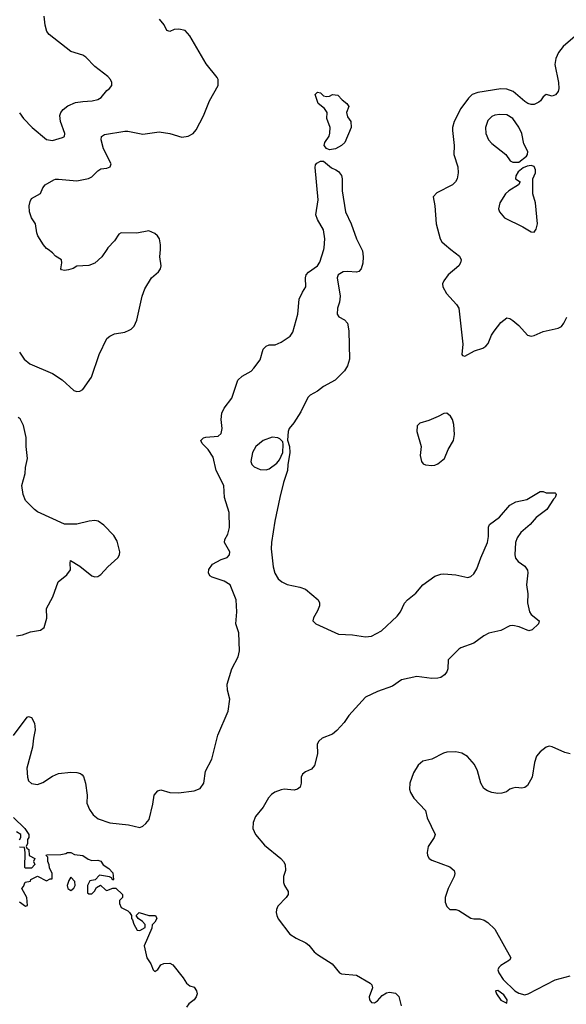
# Model space of a CAD drawing. Header units: inches. Extents: x 2001573 to 2220545, y 644482 to 846830.
# Tile 709 of 755: x 2182671 to 2186305, y 784980 to 791527. Entities that reach past the tile are written whole.
import ezdxf

# ---------------------------------------------------------------- set-up
doc = ezdxf.new("R2010")
doc.units = ezdxf.units.IN
doc.header["$MEASUREMENT"] = 0
doc.layers.add('C1788', color=7, linetype='Continuous')
doc.layers.add('C1789', color=7, linetype='Continuous')

msp = doc.modelspace()

# ---------------------------------------------------------------- linework, layer by layer
at = {"layer": 'C1788', "color": 5}
for points, elevation in [([(2182630, 786767.7), (2182721.2, 786890), (2182730, 786894.9), (2182750, 786887.3), (2182768.8, 786848.8), (2182774, 786806), (2182762.3, 786750), (2182756.5, 786690), (2182719.3, 786550), (2182723.2, 786490), (2182730, 786465.5), (2182750, 786448.8), (2182790, 786442), (2182823.9, 786456), (2182890, 786498.3), (2182930, 786514.3), (2183010, 786524.9), (2183050, 786522), (2183074.6, 786514.6), (2183086.9, 786506.9), (2183094.6, 786494.6), (2183108.4, 786450), (2183119.6, 786370), (2183118, 786318), (2183134.6, 786274.6), (2183159.9, 786239.9), (2183193.8, 786213.8), (2183270, 786187.9), (2183393.8, 786173.9), (2183470, 786155.8), (2183490, 786164.9), (2183510, 786182), (2183531.8, 786210), (2183556.5, 786310), (2183565.1, 786370), (2183590, 786398.7), (2183610, 786406), (2183670, 786389.2), (2183726.7, 786386.7), (2183830, 786399.3), (2183870, 786416.1), (2183894.1, 786450), (2183905.2, 786530), (2183948.5, 786610), (2183989.1, 786770.9), (2184057.2, 786930), (2184067.8, 787010), (2184051.4, 787070), (2184049.7, 787110), (2184080.5, 787210), (2184124, 787290), (2184133.3, 787330), (2184127.1, 787450), (2184108.6, 787510), (2184115.3, 787590), (2184111, 787670), (2184069.7, 787770), (2184030, 787794.8), (2183950, 787819.8), (2183935.1, 787830), (2183926.3, 787850), (2183928.5, 787871.5), (2183953.8, 787906.2), (2184010, 787937.4), (2184049.7, 787950.3), (2184066, 787970), (2184067.8, 787990), (2184032, 788050), (2184034, 788070), (2184054.2, 788105.8), (2184066.6, 788150), (2184062.6, 788250), (2184032.6, 788350), (2184027.8, 788430), (2183977.6, 788530), (2183957.7, 788617.7), (2183923.2, 788670), (2183883.9, 788710), (2183875.1, 788730), (2183893.7, 788746.3), (2183909, 788751), (2183990, 788758), (2184010, 788774.8), (2184016.4, 788810), (2184010.8, 788870), (2184014.5, 788910), (2184030, 788944.4), (2184080.4, 789010), (2184120.7, 789130), (2184150, 789158), (2184209.7, 789190.3), (2184227, 789210), (2184270, 789266), (2184290, 789335.5), (2184310, 789356.4), (2184330, 789364.4), (2184370, 789366), (2184410, 789384.1), (2184470, 789423.5), (2184486.3, 789450), (2184519.6, 789570), (2184529.8, 789670), (2184550, 789715.8), (2184572.6, 789750), (2184569.9, 789809.9), (2184576.2, 789830), (2184590, 789849), (2184651.4, 789890), (2184665.6, 789914.4), (2184692.9, 790000)], 280), ([(2182670, 789317.3), (2182701.6, 789270), (2182738.5, 789238.5), (2182890, 789173.8), (2182952.7, 789132.7), (2183030, 789062.6), (2183050, 789054.9), (2183070, 789056.5), (2183090, 789068.7), (2183148, 789150), (2183199.3, 789300.7), (2183250, 789407.7), (2183270, 789423), (2183302, 789438), (2183370, 789450.4), (2183398, 789462), (2183412.7, 789470), (2183432.3, 789490), (2183449.6, 789530.4), (2183486.2, 789690), (2183501.9, 789738.1), (2183548.1, 789811.9), (2183593, 789850), (2183606.6, 789870), (2183612.6, 789890), (2183602.6, 789950), (2183606, 790000)], 320), ([(2183249.7, 790000), (2183218, 789950), (2183170, 789909), (2183130, 789894), (2183050, 789889.2), (2183026.7, 789873.3), (2182996, 789864), (2182970, 789860.5), (2182950, 789863.7), (2182943.7, 789870), (2182951.8, 789910), (2182949, 789930), (2182910, 789954), (2182890, 789977.2), (2182859.4, 790000)], 320), ([(2184944.4, 790000), (2184949.5, 789990), (2184954, 789950), (2184951.3, 789908.6), (2184941.6, 789870), (2184926, 789854), (2184910, 789848.4), (2184850, 789852.9), (2184821.6, 789850), (2184788.5, 789831.5), (2184780.6, 789810), (2184800.9, 789690), (2184797, 789650), (2184784.6, 789610), (2184782.4, 789570), (2184792.4, 789552.4), (2184830, 789530.6), (2184850.6, 789510), (2184858.7, 789458.7), (2184863.5, 789270), (2184850, 789224.7), (2184830, 789192.4), (2184768, 789130), (2184690, 789087.8), (2184650, 789056.2), (2184602.4, 789030), (2184585.7, 789014.3), (2184540.4, 788919.6), (2184492.6, 788847.4), (2184461.6, 788810), (2184454.9, 788790), (2184450.6, 788730.6), (2184464, 788690), (2184467.3, 788650), (2184452.8, 788567.3), (2184451.9, 788530), (2184425, 788450), (2184399.6, 788350), (2184367, 788193), (2184343.9, 788050), (2184343.7, 788010), (2184356.4, 787890), (2184367, 787846.9), (2184388.6, 787810), (2184413.4, 787790), (2184450, 787772.2), (2184534.3, 787754.2), (2184570, 787739.8), (2184654.6, 787670), (2184664.9, 787650), (2184663.5, 787630), (2184650, 787596.3), (2184623.1, 787550), (2184619.1, 787530), (2184638.8, 787510), (2184790, 787441.1), (2184883.5, 787436.5), (2184970, 787423.3), (2185010, 787427.7), (2185075.3, 787464.7), (2185179.9, 787560.1), (2185203.2, 787590), (2185230, 787647.4), (2185248.7, 787670), (2185304.9, 787715.1), (2185350, 787770.3), (2185430, 787828), (2185470, 787841.3), (2185490, 787843.1), (2185570, 787835.8), (2185650, 787818.8), (2185670, 787824.7), (2185690, 787842.8), (2185710, 787874.8), (2185736.4, 787950), (2185779.8, 788050), (2185787.3, 788090), (2185787.9, 788152), (2185793.3, 788170), (2185860.6, 788219.4), (2185930, 788298.7), (2185970, 788321.1), (2186042.4, 788337.6), (2186130, 788391), (2186151.1, 788391.1), (2186170, 788382), (2186230, 788382), (2186236, 788376), (2186238, 788370), (2186230.6, 788350), (2186219.8, 788340.2), (2186174.9, 788270), (2186103.5, 788216.5), (2186064.9, 788170), (2186001.5, 788118.5), (2185977.5, 788082.5), (2185966.7, 788050), (2185962.4, 787970), (2185966.2, 787946.2), (2185984.9, 787924.9), (2186030, 787894), (2186046.4, 787866.4), (2186048.3, 787848.3), (2186040.3, 787770), (2186049.1, 787710), (2186045.7, 787650), (2186059.5, 787590), (2186071.6, 787571.6), (2186124.9, 787530), (2186119.3, 787510), (2186078.4, 787470), (2186056.5, 787463.5), (2185991.3, 787491.3), (2185950, 787498.6), (2185930, 787496.2), (2185870, 787466.4), (2185790, 787447.6), (2185756, 787430), (2185690, 787381.7), (2185602.8, 787350), (2185590, 787342), (2185519.5, 787270), (2185517.3, 787210), (2185511.4, 787190), (2185494.9, 787170), (2185470, 787154.2), (2185450, 787148.7), (2185410, 787147.1), (2185310, 787159.7), (2185210, 787137.6), (2185150, 787096.2), (2185050, 787059.6), (2184970, 787022), (2184859.3, 786900.7), (2184827, 786853), (2184779.3, 786800.7), (2184750, 786777.6), (2184680.7, 786750), (2184659.1, 786730), (2184648, 786710), (2184650, 786646), (2184630, 786568.7), (2184610, 786544), (2184570, 786526), (2184550.8, 786510), (2184542, 786490), (2184542, 786450), (2184535.5, 786424.5), (2184518, 786410), (2184496.4, 786403.6), (2184430, 786409.7), (2184410, 786406.9), (2184368, 786391.9), (2184344, 786375.9), (2184326.1, 786353.9), (2184288.8, 786290), (2184239.2, 786230), (2184224, 786190), (2184221.7, 786150), (2184238.7, 786110), (2184299.1, 786039.1), (2184407.7, 785950), (2184425.5, 785930), (2184435.8, 785910), (2184437.6, 785870), (2184424.9, 785830), (2184424.4, 785790), (2184430.6, 785770), (2184456.3, 785730), (2184456.3, 785710), (2184443, 785690), (2184387.1, 785632.9), (2184378, 785610), (2184376.5, 785590), (2184379.5, 785570), (2184389.2, 785549.2), (2184465.8, 785445.8), (2184510, 785419.5), (2184573.4, 785390), (2184593.7, 785373.7), (2184628.2, 785330), (2184650, 785310.4), (2184748.8, 785248.8), (2184796, 785190), (2184810, 785183), (2184910, 785174.8), (2184999.9, 785119.9), (2185011, 785110), (2185016, 785090), (2184994, 785030), (2184996, 785010), (2185010, 784991.3), (2185030, 784990.7), (2185050, 785003), (2185081.5, 785038.5), (2185110, 785057.6), (2185130, 785061.3), (2185170, 785054.9), (2185191.5, 785031.5), (2185206, 784970)], 280), ([(2185538, 790000), (2185594.7, 789954.7), (2185604.9, 789930), (2185600.8, 789910), (2185590.1, 789889.9), (2185519.6, 789830), (2185490.3, 789790), (2185482.4, 789770), (2185484.9, 789750), (2185507.4, 789707.4), (2185574.5, 789634.5), (2185589.2, 789609.2), (2185616.9, 789370), (2185610, 789302), (2185614.4, 789294.4), (2185630, 789290.6), (2185694.4, 789325.6), (2185750, 789343.8), (2185770, 789356.1), (2185785.2, 789374.8), (2185808.2, 789430), (2185824.8, 789455.2), (2185870, 789512.9), (2185910, 789544.4), (2185930, 789541.6), (2185950, 789526.4), (2185990, 789494.4), (2186046.4, 789430), (2186070, 789422.7), (2186090, 789426.7), (2186150, 789453.5), (2186250, 789476.9), (2186272, 789488), (2186288.6, 789510), (2186308.6, 789550)], 320), ([(2182650, 787430.4), (2182690, 787437), (2182743.8, 787456.2), (2182810, 787468.7), (2182833.5, 787486.5), (2182851.6, 787548.4), (2182848.8, 787611.2), (2182891.3, 787690), (2182927.3, 787790), (2182983.9, 787836.1), (2183009.3, 787870), (2183005.6, 787914.4), (2183009.2, 787930.8), (2183070, 787893), (2183150, 787830.3), (2183170, 787823.1), (2183190, 787824.6), (2183210, 787838), (2183256.4, 787890), (2183323.1, 787950), (2183334, 787970), (2183336, 787990), (2183319, 788059), (2183297.9, 788097.9), (2183230, 788167), (2183193.6, 788193.6), (2183170, 788197), (2183132.1, 788192.1), (2183050, 788172), (2182970, 788173.3), (2182790, 788255.8), (2182769.8, 788269.8), (2182709.7, 788330), (2182694.3, 788370), (2182686.2, 788430), (2182706.6, 788510), (2182709.7, 788550), (2182722, 788610), (2182713, 788690), (2182713.3, 788750), (2182697, 788830), (2182673.1, 788873.1), (2182661.6, 788881.6)], 320), ([(2186330, 786645.4), (2186295.7, 786655.7), (2186210, 786693), (2186190, 786696.3), (2186170, 786689.6), (2186130, 786658.7), (2186107.4, 786630), (2186092.5, 786587.5), (2186077.6, 786490), (2186045.9, 786434.1), (2186030, 786421.3), (2186010, 786417.4), (2185970, 786421.1), (2185950, 786418), (2185930.3, 786409.7), (2185907.6, 786392.4), (2185876.7, 786383.3), (2185850, 786382), (2185809.7, 786389.7), (2185780.1, 786400.1), (2185755.8, 786415.8), (2185736.3, 786450), (2185713.6, 786533.6), (2185694, 786574), (2185647.7, 786627.7), (2185610, 786649.7), (2185570, 786659.7), (2185510, 786655.8), (2185487.3, 786650), (2185410, 786609.7), (2185350, 786597.6), (2185320.4, 786570), (2185290, 786519.3), (2185264.9, 786450), (2185262.3, 786410), (2185268.2, 786388.2), (2185291.1, 786351.1), (2185368, 786270), (2185380.5, 786220.5), (2185433.4, 786110), (2185427.3, 786090), (2185386.4, 786030), (2185379.5, 785990), (2185381.3, 785970), (2185393, 785950), (2185410, 785938.7), (2185530, 785893.4), (2185558.7, 785870), (2185563.7, 785850), (2185559.5, 785830), (2185520.3, 785750), (2185499.5, 785690), (2185499.5, 785659.5), (2185510.3, 785630.3), (2185530, 785610.6), (2185570, 785610.4), (2185590, 785603), (2185670, 785553.4), (2185690, 785548.5), (2185730, 785548.2), (2185759, 785539), (2185784.1, 785524.1), (2185830, 785478.8), (2185936, 785290), (2185926.4, 785273.6), (2185870, 785239.3), (2185855.8, 785224.2), (2185850.4, 785210), (2185856.1, 785190), (2185884.8, 785144.8), (2185962.8, 785070), (2185990, 785053.8), (2186030, 785044.2), (2186050.6, 785049.4), (2186230, 785143.2), (2186329.8, 785170.2)], 320), ([(2182630, 786222), (2182704.7, 786150), (2182731, 786110), (2182731.1, 786088.9), (2182723.6, 786076.4), (2182722, 786050), (2182714, 786030), (2182718, 786018), (2182732, 786010), (2182734, 785970), (2182772, 785950), (2182762, 785930), (2182771, 785909), (2182750, 785886), (2182710, 785886), (2182706, 785890), (2182708, 785990), (2182702, 786022), (2182670, 786026)], 260), ([(2182670, 786074), (2182678, 786090), (2182678, 786110), (2182650, 786128)], 260), ([(2182670, 785661), (2182710, 785632), (2182722, 785638), (2182718, 785690), (2182686, 785750), (2182696.4, 785763.6), (2182707.3, 785792.7), (2182742, 785798), (2182746, 785810), (2182790, 785832), (2182850, 785802), (2182874, 785814), (2182886, 785814), (2182888, 785850), (2182868.4, 785888.4), (2182867.3, 785907.3), (2182858, 785930), (2182858, 785958), (2182846, 785970), (2182850, 785974), (2182944.7, 785975.3), (2182977.2, 785982.8), (2182989.5, 785990.5), (2183010, 785990.6), (2183036, 785976), (2183090, 785970.6), (2183126, 785946), (2183150, 785936), (2183190, 785938.8), (2183210, 785931), (2183226.8, 785906.8), (2183263.6, 785883.6), (2183290, 785854), (2183294, 785810), (2183290, 785806), (2183282, 785822), (2183267.3, 785827.3), (2183202, 785838), (2183172.7, 785807.3), (2183138, 785802), (2183122, 785770), (2183122, 785722), (2183130, 785714), (2183150, 785714), (2183168.4, 785731.6), (2183182, 785758), (2183208, 785772), (2183241, 785741), (2183250, 785738), (2183290, 785752), (2183310, 785752), (2183354, 785710), (2183354, 785690), (2183334, 785670), (2183334, 785650), (2183344.7, 785624.7), (2183390, 785602), (2183402, 785590), (2183414, 785570), (2183414, 785550), (2183422, 785542), (2183430, 785514), (2183452.7, 785472.7), (2183470, 785472), (2183506, 785490), (2183506, 785510), (2183488, 785530), (2183458, 785550), (2183446, 785570), (2183466, 785590), (2183530, 785571), (2183574, 785570), (2183582, 785550), (2183570, 785526), (2183552, 785508), (2183550, 785486), (2183498.8, 785370), (2183515.5, 785290), (2183542.8, 785250), (2183558, 785210), (2183570, 785198), (2183590, 785212), (2183610, 785242), (2183630, 785252), (2183670, 785254), (2183690, 785242), (2183756.8, 785156.8), (2183779.8, 785119.8), (2183802, 785102), (2183830, 785093.4), (2183847.3, 785070), (2183850.4, 785050), (2183844.9, 785030), (2183830.5, 785010), (2183795.6, 784984.4), (2183779.5, 784960.5)], 260)]:
    msp.add_lwpolyline(points, dxfattribs=dict(at, elevation=elevation))
for points, elevation in [([(2185510, 788911.8), (2185490, 788909.3), (2185452.1, 788887.9), (2185390, 788862), (2185330, 788845.2), (2185313.7, 788826.3), (2185310.7, 788790), (2185339.1, 788690), (2185334, 788630), (2185341, 788590), (2185353.7, 788573.7), (2185368, 788568), (2185410, 788563), (2185430, 788566), (2185450, 788573.4), (2185494, 788610), (2185519.6, 788670), (2185555.1, 788730), (2185560.5, 788770), (2185556.6, 788836.6), (2185547.3, 788870), (2185535.6, 788890)], 320), ([(2184350, 788750.5), (2184290, 788728.3), (2184240.6, 788690), (2184217.8, 788650), (2184207.9, 788590), (2184213.4, 788570), (2184230, 788553.4), (2184270, 788536.1), (2184310, 788535.2), (2184330, 788540.7), (2184381.1, 788578.9), (2184398.8, 788601.2), (2184419.6, 788650), (2184423.3, 788703.3), (2184420.2, 788720.2), (2184401.3, 788741.3), (2184387.5, 788747.5)], 280), ([(2183010, 785826), (2182996.9, 785803.1), (2182986, 785770), (2182992, 785750), (2183010, 785738), (2183030, 785752), (2183039, 785770), (2183037.2, 785797.2)], 260), ([(2185850, 785071.2), (2185834, 785070), (2185840.5, 785050), (2185868.4, 785008.4), (2185910, 784988.4), (2185910.8, 785010), (2185890, 785043.1)], 320)]:
    msp.add_lwpolyline(points, close=True, dxfattribs=dict(at, elevation=elevation))
at = {"layer": 'C1789', "color": 5}
for points, elevation in [([(2182670, 790907.3), (2182696.4, 790870), (2182753.4, 790810), (2182850, 790730.4), (2182890, 790724.4), (2182956.2, 790743.8), (2182969.6, 790750.4), (2182971.2, 790770), (2182942.9, 790850), (2182936.8, 790890), (2182944.8, 790910), (2182960.9, 790930), (2182990, 790953.8), (2183043.1, 790976.9), (2183090, 790984.5), (2183152.9, 790987.1), (2183190, 790997), (2183211.8, 791010), (2183250, 791057.3), (2183269, 791070), (2183284, 791090), (2183282.7, 791110), (2183275.1, 791130), (2183258, 791150), (2183170, 791215.6), (2183110, 791277.4), (2183090, 791290.9), (2183010, 791316.8), (2182866, 791430), (2182852, 791450), (2182839.8, 791490), (2182834.5, 791550)], 340), ([(2182859.4, 790000), (2182850, 790007), (2182830, 790029.6), (2182791.4, 790090), (2182784.7, 790110), (2182776.9, 790170), (2182749.6, 790210), (2182736.2, 790250), (2182734.5, 790290), (2182741.2, 790318.8), (2182750, 790338), (2182810, 790371.3), (2182825.2, 790410), (2182839.3, 790430), (2182897.2, 790462.8), (2182910, 790468), (2182930, 790468), (2183050, 790457), (2183127.6, 790472.4), (2183150, 790482.6), (2183190, 790522), (2183210, 790535.6), (2183250, 790539.5), (2183272, 790550), (2183278.4, 790570), (2183228.6, 790668.5), (2183212.1, 790727.9), (2183215.1, 790750), (2183234.9, 790765.1), (2183370, 790786.7), (2183390, 790786.4), (2183490, 790766.4), (2183598.6, 790781.4), (2183670.2, 790770.2), (2183750, 790745.2), (2183790, 790752.9), (2183823.7, 790770), (2183845.1, 790794.9), (2183892.7, 790887.3), (2183933, 790987), (2183989.6, 791090), (2183989.6, 791129.6), (2183982.7, 791142.7), (2183910, 791234), (2183801, 791421), (2183770, 791455.3), (2183730, 791465.2), (2183698, 791462), (2183670, 791448.7), (2183650, 791455.3), (2183632.3, 791492.3), (2183601.2, 791530)], 320), ([(2186362.8, 791417.2), (2186284.5, 791350), (2186252.9, 791310), (2186234.7, 791270), (2186228.8, 791230), (2186253.4, 791110), (2186256, 791070), (2186250, 791049), (2186233.3, 791026.7), (2186210, 791018.4), (2186170, 791029.3), (2186150, 791014), (2186132.9, 790987.1), (2186122, 790978), (2186090, 790964.5), (2186070, 790963.6), (2186050, 790969.7), (2186030, 790983.5), (2185950.6, 791050.7), (2185910, 791066.4), (2185870, 791068.6), (2185716.3, 791043.7), (2185679.3, 791030), (2185654.6, 791005.4), (2185603.2, 790936.8), (2185560.3, 790850), (2185548.8, 790810), (2185548.8, 790790), (2185558.7, 790690), (2185557.6, 790630), (2185583.1, 790550), (2185585.7, 790510), (2185579.5, 790470), (2185568.7, 790450), (2185548.6, 790430), (2185444.4, 790375.6), (2185418.7, 790350), (2185431.6, 790290), (2185439, 790170), (2185466, 790070), (2185478.3, 790050), (2185494.6, 790034.6), (2185538, 790000)], 320), ([(2184692.9, 790000), (2184696.1, 790010), (2184700.4, 790070), (2184690, 790129.2), (2184650, 790199.3), (2184639.7, 790230), (2184655, 790330), (2184635.5, 790544.5), (2184638.2, 790561.8), (2184645.9, 790574.1), (2184670, 790587.4), (2184690, 790586.5), (2184742.8, 790542.7), (2184773.4, 790530), (2184790, 790517.1), (2184810.3, 790490.3), (2184815.3, 790470), (2184815.6, 790390), (2184837.6, 790250), (2184874.1, 790170), (2184909.2, 790069.2), (2184944.4, 790000)], 280), ([(2183606, 790000), (2183608, 790030), (2183599.6, 790070), (2183587, 790090), (2183570, 790105.1), (2183530, 790123.6), (2183450, 790108), (2183344.7, 790110), (2183330, 790101.2), (2183302, 790058), (2183256, 790010), (2183249.7, 790000)], 320)]:
    msp.add_lwpolyline(points, dxfattribs=dict(at, elevation=elevation))
for points, elevation in [([(2184710, 791016), (2184730, 791018), (2184750, 791031), (2184786.4, 791026.4), (2184813.7, 790993.7), (2184844.7, 790970), (2184858, 790950), (2184842.8, 790910), (2184850, 790882), (2184872, 790850), (2184874.9, 790810), (2184832.7, 790710), (2184810.7, 790690), (2184770, 790669.8), (2184730, 790661.8), (2184709.9, 790669.9), (2184694.7, 790690), (2184698.7, 790710), (2184727.6, 790752.4), (2184733.2, 790773.2), (2184734.7, 790810), (2184711.8, 790870), (2184715.3, 790910), (2184697.2, 790937.2), (2184655.3, 790970), (2184635.3, 791030), (2184650, 791044.7), (2184670, 791042), (2184690, 791022)], 280), ([(2185862.3, 790897.7), (2185830, 790892.9), (2185810, 790884.4), (2185783.9, 790856.1), (2185767.7, 790810), (2185770.2, 790770), (2185788.1, 790728.1), (2185810, 790703.1), (2185902, 790630), (2185931, 790590), (2185950, 790579.1), (2185990, 790580.5), (2186040.5, 790619.5), (2186047.3, 790630), (2186049.6, 790650), (2186022.9, 790702.9), (2186008.7, 790770), (2185990, 790813.6), (2185948.4, 790870), (2185910, 790895.5)], 340), ([(2186070, 790558.4), (2186045.5, 790554.5), (2186017.2, 790542.8), (2185984.9, 790515.1), (2185968.4, 790490), (2185966.4, 790470), (2185998, 790450), (2185986.8, 790430), (2185923, 790390), (2185900.5, 790370), (2185862, 790310), (2185853.4, 790270), (2185860.7, 790250), (2185894.8, 790210), (2186016, 790150), (2186070, 790117.3), (2186090, 790114.8), (2186105.1, 790134.9), (2186114.3, 790170), (2186099.7, 790310), (2186081.6, 790370), (2186082.7, 790470), (2186099.3, 790510), (2186100.9, 790530), (2186091.6, 790551.6)], 340)]:
    msp.add_lwpolyline(points, close=True, dxfattribs=dict(at, elevation=elevation))

doc.saveas('drawing.dxf')
